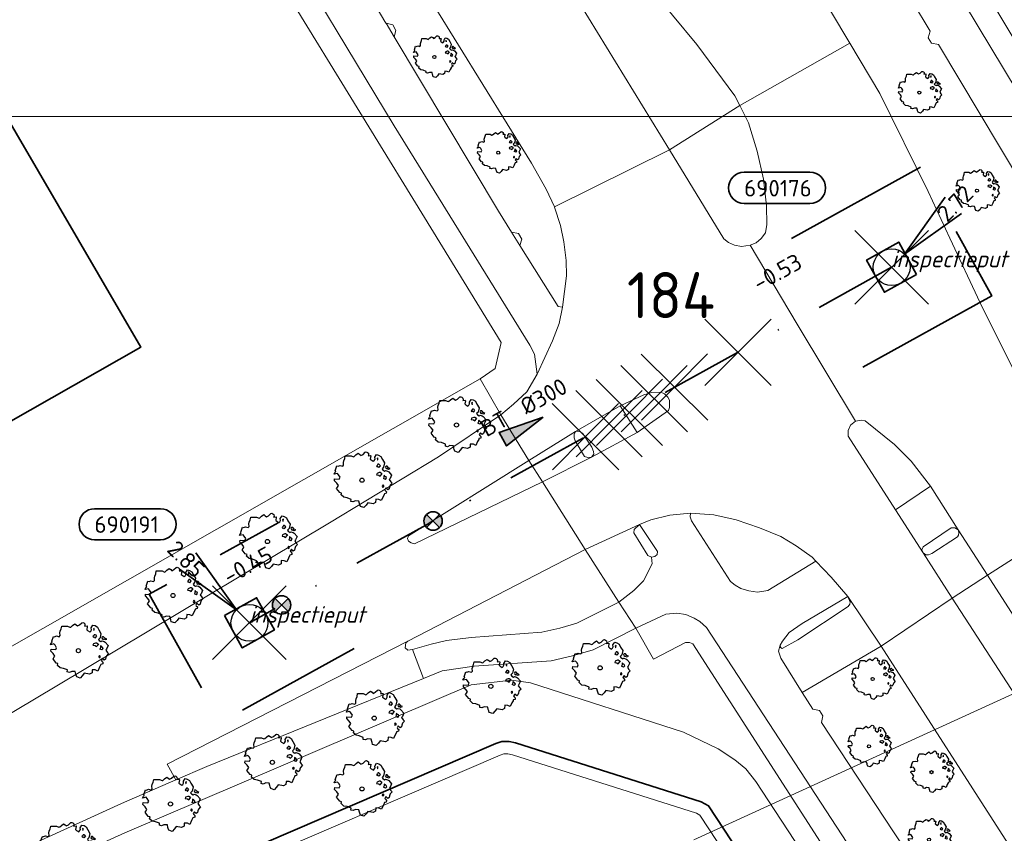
# Model space of a CAD drawing. Header units: metres. Extents: x 152391 to 157968, y 462336 to 467280.
# Tile 718 of 736: x 156680 to 156760, y 465155 to 465222. Entities that reach past the tile are written whole.
import ezdxf
from ezdxf.enums import TextEntityAlignment as Align

# ---------------------------------------------------------------- set-up
doc = ezdxf.new("R2010")
doc.units = ezdxf.units.M
doc.header["$LTSCALE"] = 0.75
doc.header["$PDMODE"] = 3
doc.header["$PDSIZE"] = 3
doc.linetypes.add('RI-VWA_BETON', pattern=[19, 9, -5, 0, -5])
doc.layers.get('0').update_dxf_attribs({"lineweight": 25})
doc.layers.get('defpoints').update_dxf_attribs({"lineweight": 25})
for name, color, linetype, lineweight in [('B-GV-GR-BOOM-S', 252, 'Continuous', 25), ('B-WE-GK-BESCHOEIING-G', 251, 'GK-BESCHOEIING', 35), ('B-WE-KW-KUNSTWERK_DUIKER-G', 5, 'Continuous', 18), ('B-WE-OG-BEBOUWING-GV', 6, 'Continuous', 35), ('B-WE-OG-TERREIN_CULTUURSCHEIDING-GV', 251, 'Continuous', 18), ('B-WE-OG-WATER-GV', 251, 'Continuous', 18), ('B-WE-OG-WATER_SLOOT-GV', 251, 'Continuous', 18), ('B-WE-VH-VERHARDING_ASFALT-GV', 251, 'Continuous', 18), ('B-WE-VH-VERHARDING_BETONSTRAATSTEEN-GV', 251, 'Continuous', 18), ('B-WE-VH-VERHARDING_TEGEL-GV', 251, 'Continuous', 18), ('N-OI-RI-T50', 130, 'Continuous', 50), ('N-OI-RI-VWA_PUTNUMMER-S @ 0.75', 36, 'Continuous', 35), ('N-OI-RI-VWA_RIOOLPUT_INSPECTIEPUT-S', 36, 'Continuous', 35), ('N-OI-RI-VWA_STROOMRICHTING-S @ 0.75', 36, 'Continuous', 35), ('N-OI-RI-VWA_TRANSPORTLEIDING_BETON_300-G', 36, 'RI-VWA_BETON', 35), ('N-RO-KG-GRENS_WERK-G', 7, 'XX-WERKGRENS', 35)]:
    doc.layers.add(name, color=color, linetype=linetype, lineweight=lineweight)
doc.layers.add('inspectieput', color=7, linetype='Continuous', plot=False)
for name, color, linetype, lineweight, plot in [('N-OI-RI-VRIJVERVAL_HULPSTUK-S', 210, 'Continuous', 35, False), ('N-OI-RI-VRIJVERVAL_HULPSTUK-S-GESLOTEN', 190, 'Continuous', 35, False), ('X-XX-AL-TEKENBLAD_HULPLIJN-G', 7, 'Continuous', 18, False)]:
    doc.layers.add(name, color=color, linetype=linetype, lineweight=lineweight, plot=plot)
doc.styles.add('NLCS-ISO', font='isocpeur.ttf')
doc.styles.add('NLCS-ISO-M750-T18_CURSIEF', font='NLCS-ISO.ttf', dxfattribs={"oblique": 15, "height": 1.35})
doc.styles.add('NLCS-ISO-M750-T50', font='NLCS-ISO.ttf', dxfattribs={"height": 3.75})
doc.linetypes.add('GK-BESCHOEIING', pattern='A,30,-5,[1,NLCS.SHX,S=1,R=0,X=0,Y=0],-5', length=40)
doc.linetypes.add('XX-WERKGRENS', pattern='A,0,[137,NLCS.SHX,S=0.1,R=0,X=-1.1,Y=-1.35],-6', length=6)

# ---------------------------------------------------------------- blocks, each defined once
blk = doc.blocks.new('*U87')
at = {"ltscale": 0.1}
blk.add_hatch(color=256, dxfattribs=at).paths.add_polyline_path([(2.5, 0), (-2.5, -0.83), (-2.5, 0.83)])
at = {"ltscale": 0.1, "flags": 128}
blk.add_lwpolyline([(2.5, 0), (-2.5, -0.83), (-2.5, 0.83)], close=True, dxfattribs=at)
at = {"ltscale": 0.1, "style": 'NLCS-ISO'}
for tag, p in [('BOBL', (-30.54, 0)), ('MAT', (-1, 0.5))]:
    blk.add_attdef(tag, text='', height=1.8, dxfattribs=at).set_placement(p, align=Align.BOTTOM_RIGHT)
for tag, p in [('DIA', (1, 0.5)), ('BOBR', (29.59, -0.01))]:
    blk.add_attdef(tag, text='', height=1.8, dxfattribs=at).set_placement(p, align=Align.BOTTOM_LEFT)
at = {"layer": 'defpoints', "ltscale": 0.1, "style": 'NLCS-ISO', "flags": 1}
blk.add_attdef('JVA', text='', height=1.8, dxfattribs=at).set_placement((0, -1), align=Align.TOP_CENTER)
blk = doc.blocks.new('B-SRI-PUT_VWA-SO')
at = {"flags": 128}
blk.add_lwpolyline([(-2, 2), (2, 2), (2, -2), (-2, -2)], close=True, dxfattribs=at)
at = {"lineweight": -3, "flags": 128}
blk.add_lwpolyline([(2, -2), (2, 2), (-2, 2), (-2, -2)], close=True, dxfattribs=at)
at = {"lineweight": -3}
blk.add_circle((0, 0), 2, dxfattribs=at)
blk = doc.blocks.new('*U189')
for q in [(-5.83, 7.6), (-7.6, 5.83)]:
    blk.add_line((-1.41, 1.41), q)
blk.add_lwpolyline([(-16.81, 12.39), (-9.65, 12.39, -1), (-9.65, 9.01), (-16.81, 9.01, -1)], format="xyb", close=True)
at = {"ltscale": 0.1, "style": 'NLCS-ISO'}
blk.add_attdef('PUTNR', text='', height=1.8, dxfattribs=at).set_placement((-13.33, 10.67), align=Align.MIDDLE_CENTER)
blk.add_attdef('PUTHGT', text='', height=1.8, rotation=315, dxfattribs=at).set_placement((-8.44, 8.48), align=Align.MIDDLE_LEFT)
blk = doc.blocks.new('*U303')
for q in [(5.83, 7.6), (7.6, 5.83)]:
    blk.add_line((1.41, 1.41), q)
blk.add_lwpolyline([(-8.87, 10.32), (-16.03, 10.32, 1), (-16.03, 6.93), (-8.87, 6.93, 1)], format="xyb", close=True)
at = {"ltscale": 0.1, "style": 'NLCS-ISO'}
blk.add_attdef('PUTHGT', text='', height=1.8, rotation=45, dxfattribs=at).set_placement((5.39, 5.43), align=Align.MIDDLE_LEFT)
blk.add_attdef('PUTNR', text='', height=1.8, dxfattribs=at).set_placement((-12.35, 8.59), align=Align.MIDDLE_CENTER)
blk = doc.blocks.new('SRI-HULP')
h = blk.add_hatch(color=256)
h.dxf.hatch_style = 1
h.paths.add_polyline_path([(-0.71, 0.71, 0.198912), (-1, 0, 0.198912), (-0.71, -0.71), (0, 0)])
h = blk.add_hatch(color=256)
h.dxf.hatch_style = 1
h.paths.add_polyline_path([(1, 0, 0.198912), (0.71, 0.71), (0, 0), (0.71, -0.71, 0.198912)])
for p, q in [((-0.71, 0.71), (0.71, -0.71)), ((-0.71, -0.71), (0.71, 0.71))]:
    blk.add_line(p, q)
blk.add_circle((0, 0), 1)
blk = doc.blocks.new('SRI-HULP-B')
blk.add_line((-5.43, 5.4), (5.4, -5.4))
at = {"flags": 128}
blk.add_lwpolyline([(5.38, 5.42), (0, 0), (-5.4, -5.4)], dxfattribs=at)
blk = doc.blocks.new('ACMAP_ANN_TEMPLATE_type knoop')
at = {"layer": 'defpoints', "style": 'NLCS-ISO-M750-T18_CURSIEF', "oblique": 15}
blk.add_attdef('type_knoop', (0, 0), '', height=1.35, dxfattribs=at)
blk = doc.blocks.new('SGR-BOOM_21_30')
at = {"linetype": 'Continuous'}
for p, q in [((-0.365, 1.548), (-0.226, 1.647)), ((-0.226, 1.647), (-0.133, 1.581)), ((0.065, 1.581), (0.205, 1.712)), ((0.205, 1.712), (0.263, 1.729)), ((0.263, 1.729), (0.333, 1.696)), ((0.333, 1.696), (0.391, 1.647)), ((0.391, 1.647), (0.402, 1.532)), ((-1.633, 0.579), (-1.528, 0.875)), ((-1.528, 0.875), (-1.458, 0.858)), ((-1.458, 0.858), (-1.342, 0.908)), ((-1.342, 0.908), (-1.179, 0.858)), ((-1.179, 0.858), (-1.121, 0.924)), ((-1.133, 1.088), (-1.109, 1.187)), ((-1.121, 0.924), (-1.133, 1.088)), ((-1.109, 1.187), (-1.051, 1.335)), ((-1.051, 1.335), (-1.016, 1.499)), ((-1.016, 1.499), (-0.668, 1.499)), ((-0.668, 1.499), (-0.516, 1.433)), ((-0.516, 1.433), (-0.47, 1.45)), ((-0.47, 1.45), (-0.365, 1.548)), ((-0.133, 1.581), (-0.063, 1.515)), ((-0.063, 1.515), (0.065, 1.581)), ((0.402, 1.532), (0.379, 1.499)), ((0.379, 1.499), (0.53, 1.515)), ((0.542, 1.483), (0.507, 1.285)), ((0.507, 1.285), (0.565, 1.236)), ((0.53, 1.515), (0.542, 1.483)), ((0.565, 1.236), (0.693, 1.154)), ((0.693, 1.154), (0.751, 1.203)), ((0.751, 1.203), (0.798, 1.285)), ((0.786, 1.4), (0.891, 1.565)), ((0.798, 1.285), (0.786, 1.4)), ((0.891, 1.565), (1.019, 1.532)), ((0.937, 0.908), (0.891, 0.875)), ((0.891, 0.875), (0.926, 0.825)), ((0.972, 1.368), (0.926, 1.335)), ((0.926, 1.335), (0.949, 1.253)), ((0.926, 0.825), (0.984, 0.842)), ((0.972, 0.973), (0.937, 0.908)), ((0.949, 1.253), (0.961, 1.236)), ((0.961, 1.269), (0.972, 1.368)), ((1.03, 0.973), (0.972, 0.973)), ((0.984, 0.842), (1.03, 0.776)), ((1.019, 1.532), (1.158, 1.45)), ((1.077, 0.94), (1.03, 0.973)), ((1.03, 0.776), (1.077, 0.842)), ((1.124, 0.875), (1.077, 0.94)), ((1.077, 0.842), (1.124, 0.875)), ((1.158, 1.45), (1.251, 1.269)), ((1.251, 1.269), (1.379, 1.055)), ((1.379, 1.055), (1.321, 0.793)), ((1.472, 0.858), (1.438, 0.809)), ((1.438, 0.809), (1.461, 0.743)), ((1.542, 0.858), (1.472, 0.858)), ((1.624, 0.76), (1.542, 0.858)), ((-1.703, 0.365), (-1.656, 0.48)), ((-1.493, 0.415), (-1.703, 0.365)), ((-1.679, -0.029), (-1.668, 0.086)), ((-1.668, 0.086), (-1.389, 0.07)), ((-1.656, 0.48), (-1.598, 0.53)), ((-1.598, 0.53), (-1.633, 0.579)), ((-1.423, 0.333), (-1.493, 0.415)), ((-1.33, 0.185), (-1.423, 0.333)), ((-1.389, 0.07), (-1.33, 0.185)), ((0.926, 0.415), (0.891, 0.333)), ((0.891, 0.333), (1.03, 0.316)), ((1.054, 0.464), (0.926, 0.415)), ((1.03, 0.316), (1.112, 0.251)), ((1.112, 0.464), (1.054, 0.464)), ((1.217, 0.398), (1.112, 0.464)), ((1.112, 0.251), (1.205, 0.365)), ((1.205, 0.365), (1.24, 0.415)), ((1.321, 0.793), (1.228, 0.694)), ((1.228, 0.694), (1.275, 0.628)), ((1.275, 0.628), (1.379, 0.563)), ((1.344, 0.185), (1.31, 0.103)), ((1.434, 0.049), (1.31, 0.103)), ((1.356, 0.3), (1.344, 0.234)), ((1.344, 0.234), (1.344, 0.185)), ((1.426, 0.234), (1.356, 0.3)), ((1.379, 0.563), (1.438, 0.595)), ((1.472, 0.201), (1.426, 0.234)), ((1.434, 0.049), (1.507, 0.136)), ((1.438, 0.595), (1.565, 0.563)), ((1.461, 0.743), (1.531, 0.694)), ((1.507, 0.136), (1.472, 0.201)), ((1.531, 0.727), (1.635, 0.678)), ((1.531, 0.694), (1.542, 0.727)), ((1.565, 0.563), (1.635, 0.513)), ((1.728, 0.71), (1.624, 0.76)), ((1.635, 0.678), (1.728, 0.71)), ((1.635, 0.513), (1.81, 0.316)), ((1.717, 0.103), (1.67, 0.037)), ((1.67, 0.037), (1.763, -0.094)), ((1.81, 0.316), (1.717, 0.103)), ((-1.54, -0.177), (-1.679, -0.029)), ((-1.551, -0.505), (-1.493, -0.423)), ((-1.354, -0.752), (-1.551, -0.505)), ((-1.435, -0.324), (-1.54, -0.177)), ((-1.493, -0.423), (-1.435, -0.324)), ((-1.249, -0.784), (-1.354, -0.752)), ((-1.272, -0.899), (-1.249, -0.784)), ((1.286, -0.292), (1.24, -0.357)), ((1.24, -0.357), (1.251, -0.423)), ((1.263, -0.423), (1.333, -0.407)), ((1.333, -0.341), (1.286, -0.292)), ((1.333, -0.407), (1.333, -0.341)), ((1.484, -0.801), (1.368, -0.834)), ((1.461, -0.472), (1.391, -0.587)), ((1.391, -0.587), (1.426, -0.637)), ((1.426, -0.637), (1.496, -0.702)), ((1.577, -0.587), (1.461, -0.472)), ((1.496, -0.702), (1.484, -0.801)), ((1.658, -0.522), (1.577, -0.587)), ((1.682, -0.423), (1.658, -0.522)), ((1.717, -0.308), (1.682, -0.423)), ((1.845, -0.177), (1.717, -0.308)), ((1.763, -0.094), (1.845, -0.177)), ((-1.109, -1.047), (-1.272, -0.899)), ((-0.912, -1.08), (-1.109, -1.047)), ((-0.668, -1.179), (-0.912, -1.08)), ((-0.679, -1.294), (-0.668, -1.179)), ((-0.551, -1.326), (-0.679, -1.294)), ((-0.4, -1.261), (-0.551, -1.326)), ((-0.191, -1.277), (-0.4, -1.261)), ((-0.156, -1.425), (-0.191, -1.277)), ((-0.133, -1.491), (-0.156, -1.425)), ((-0.098, -1.606), (-0.133, -1.491)), ((0.251, -1.524), (0.112, -1.671)), ((0.356, -1.376), (0.251, -1.524)), ((0.682, -1.441), (0.356, -1.376)), ((0.833, -1.359), (0.682, -1.441)), ((0.844, -1.162), (0.833, -1.359)), ((1.03, -1.179), (0.844, -1.162)), ((1.182, -1.244), (1.03, -1.179)), ((1.286, -1.014), (1.182, -1.244)), ((1.356, -0.883), (1.286, -1.014)), ((1.368, -0.834), (1.356, -0.883)), ((0.112, -1.671), (-0.098, -1.606))]:
    blk.add_line(p, q, dxfattribs=at)
blk.add_circle((0, 0), 0.126, dxfattribs=at)
blk = doc.blocks.new('SGR-BOOM_31_50')
at = {"linetype": 'Continuous'}
for p, q in [((-1.479, 1.582), (-1.402, 1.78)), ((-1.402, 1.78), (-1.355, 1.999)), ((-1.355, 1.999), (-0.89, 1.999)), ((-0.89, 1.999), (-0.688, 1.911)), ((-0.688, 1.911), (-0.626, 1.933)), ((-0.626, 1.933), (-0.487, 2.064)), ((-0.487, 2.064), (-0.301, 2.196)), ((-0.301, 2.196), (-0.177, 2.108)), ((-0.177, 2.108), (-0.084, 2.02)), ((-0.084, 2.02), (0.087, 2.108)), ((0.087, 2.108), (0.273, 2.283)), ((0.273, 2.283), (0.351, 2.305)), ((0.351, 2.305), (0.444, 2.261)), ((0.444, 2.261), (0.521, 2.196)), ((0.537, 2.042), (0.506, 1.999)), ((0.506, 1.999), (0.707, 2.02)), ((0.521, 2.196), (0.537, 2.042)), ((0.723, 1.977), (0.676, 1.714)), ((0.676, 1.714), (0.754, 1.648)), ((0.707, 2.02), (0.723, 1.977)), ((0.754, 1.648), (0.924, 1.539)), ((0.924, 1.539), (1.002, 1.604)), ((1.002, 1.604), (1.064, 1.714)), ((1.048, 1.867), (1.188, 2.086)), ((1.064, 1.714), (1.048, 1.867)), ((1.188, 2.086), (1.358, 2.042)), ((1.296, 1.823), (1.234, 1.78)), ((1.234, 1.78), (1.265, 1.67)), ((1.265, 1.67), (1.281, 1.648)), ((1.281, 1.692), (1.296, 1.823)), ((1.358, 2.042), (1.545, 1.933)), ((1.545, 1.933), (1.669, 1.692)), ((1.669, 1.692), (1.839, 1.407)), ((-2.177, 0.772), (-2.038, 1.166)), ((-2.038, 1.166), (-1.944, 1.144)), ((-1.944, 1.144), (-1.789, 1.21)), ((-1.789, 1.21), (-1.572, 1.144)), ((-1.572, 1.144), (-1.495, 1.232)), ((-1.51, 1.451), (-1.479, 1.582)), ((-1.495, 1.232), (-1.51, 1.451)), ((1.25, 1.21), (1.188, 1.166)), ((1.188, 1.166), (1.234, 1.101)), ((1.234, 1.101), (1.312, 1.122)), ((1.296, 1.298), (1.25, 1.21)), ((1.374, 1.298), (1.296, 1.298)), ((1.312, 1.122), (1.374, 1.035)), ((1.436, 1.254), (1.374, 1.298)), ((1.374, 1.035), (1.436, 1.122)), ((1.498, 1.166), (1.436, 1.254)), ((1.436, 1.122), (1.498, 1.166)), ((1.762, 1.057), (1.638, 0.925)), ((1.638, 0.925), (1.7, 0.838)), ((1.7, 0.838), (1.839, 0.75)), ((1.839, 1.407), (1.762, 1.057)), ((1.963, 1.144), (1.917, 1.079)), ((1.917, 1.079), (1.948, 0.991)), ((1.948, 0.991), (2.041, 0.925)), ((2.056, 1.144), (1.963, 1.144)), ((2.041, 0.969), (2.18, 0.903)), ((2.041, 0.925), (2.056, 0.969)), ((2.165, 1.013), (2.056, 1.144)), ((2.304, 0.947), (2.165, 1.013)), ((2.18, 0.903), (2.304, 0.947)), ((-2.27, 0.487), (-2.208, 0.641)), ((-1.991, 0.553), (-2.27, 0.487)), ((-2.239, -0.038), (-2.224, 0.115)), ((-2.224, 0.115), (-1.851, 0.093)), ((-2.208, 0.641), (-2.131, 0.706)), ((-2.131, 0.706), (-2.177, 0.772)), ((-1.898, 0.444), (-1.991, 0.553)), ((-1.774, 0.246), (-1.898, 0.444)), ((-1.851, 0.093), (-1.774, 0.246)), ((1.234, 0.553), (1.188, 0.444)), ((1.188, 0.444), (1.374, 0.422)), ((1.405, 0.619), (1.234, 0.553)), ((1.374, 0.422), (1.483, 0.334)), ((1.483, 0.619), (1.405, 0.619)), ((1.622, 0.531), (1.483, 0.619)), ((1.483, 0.334), (1.607, 0.487)), ((1.607, 0.487), (1.653, 0.553)), ((1.793, 0.246), (1.746, 0.137)), ((1.911, 0.065), (1.746, 0.137)), ((1.808, 0.4), (1.793, 0.312)), ((1.793, 0.312), (1.793, 0.246)), ((1.901, 0.312), (1.808, 0.4)), ((1.839, 0.75), (1.917, 0.794)), ((1.963, 0.268), (1.901, 0.312)), ((1.911, 0.065), (2.01, 0.181)), ((1.917, 0.794), (2.087, 0.75)), ((2.01, 0.181), (1.963, 0.268)), ((2.087, 0.75), (2.18, 0.684)), ((2.18, 0.684), (2.413, 0.422)), ((2.289, 0.137), (2.227, 0.049)), ((2.227, 0.049), (2.351, -0.126)), ((2.413, 0.422), (2.289, 0.137)), ((-2.053, -0.235), (-2.239, -0.038)), ((-2.069, -0.673), (-1.991, -0.564)), ((-1.805, -1.002), (-2.069, -0.673)), ((-1.913, -0.433), (-2.053, -0.235)), ((-1.991, -0.564), (-1.913, -0.433)), ((1.715, -0.389), (1.653, -0.476)), ((1.653, -0.476), (1.669, -0.564)), ((1.684, -0.564), (1.777, -0.542)), ((1.777, -0.454), (1.715, -0.389)), ((1.777, -0.542), (1.777, -0.454)), ((1.948, -0.63), (1.855, -0.783)), ((1.855, -0.783), (1.901, -0.849)), ((2.103, -0.783), (1.948, -0.63)), ((2.211, -0.695), (2.103, -0.783)), ((2.242, -0.564), (2.211, -0.695)), ((2.289, -0.411), (2.242, -0.564)), ((2.459, -0.235), (2.289, -0.411)), ((2.351, -0.126), (2.459, -0.235)), ((-1.665, -1.046), (-1.805, -1.002)), ((-1.696, -1.199), (-1.665, -1.046)), ((-1.479, -1.396), (-1.696, -1.199)), ((-1.216, -1.44), (-1.479, -1.396)), ((-0.89, -1.571), (-1.216, -1.44)), ((-0.906, -1.725), (-0.89, -1.571)), ((1.126, -1.55), (1.11, -1.812)), ((1.374, -1.571), (1.126, -1.55)), ((1.576, -1.659), (1.374, -1.571)), ((1.715, -1.352), (1.576, -1.659)), ((1.808, -1.177), (1.715, -1.352)), ((1.824, -1.112), (1.808, -1.177)), ((1.979, -1.068), (1.824, -1.112)), ((1.901, -0.849), (1.994, -0.936)), ((1.994, -0.936), (1.979, -1.068)), ((-0.735, -1.769), (-0.906, -1.725)), ((-0.533, -1.681), (-0.735, -1.769)), ((-0.254, -1.703), (-0.533, -1.681)), ((-0.208, -1.9), (-0.254, -1.703)), ((-0.177, -1.988), (-0.208, -1.9)), ((-0.13, -2.141), (-0.177, -1.988)), ((0.149, -2.229), (-0.13, -2.141)), ((0.335, -2.031), (0.149, -2.229)), ((0.475, -1.834), (0.335, -2.031)), ((0.909, -1.922), (0.475, -1.834)), ((1.11, -1.812), (0.909, -1.922))]:
    blk.add_line(p, q, dxfattribs=at)
blk.add_circle((0, 0), 0.169, dxfattribs=at)

msp = doc.modelspace()

# ---------------------------------------------------------------- linework, layer by layer
at = {"layer": 'B-WE-GK-BESCHOEIING-G'}
msp.add_lwpolyline([(156785.997, 465083.867), (156759.394, 465122.099), (156736.024, 465157.655), (156735.437, 465157.972), (156720.315, 465162.786), (156719.784, 465162.903), (156719.196, 465162.896), (156718.694, 465162.729), (156695.168, 465152.602)], dxfattribs=at)
at = {"layer": 'B-WE-KW-KUNSTWERK_DUIKER-G'}
msp.add_lwpolyline([(156805.754, 465187.335), (156734.84, 465154.878)], dxfattribs=at)
at = {"layer": 'B-WE-OG-BEBOUWING-GV'}
msp.add_lwpolyline([(156673.502, 465185.791), (156689.778, 465195.033), (156677.979, 465215.278)], dxfattribs=at)
at = {"layer": 'B-WE-OG-TERREIN_CULTUURSCHEIDING-GV'}
for points in [[(156732.849, 465211.138), (156738.573, 465214.739), (156738.169, 465215.541), (156735.09, 465219.727), (156729.146, 465226.915), (156725.16, 465231.886), (156722.243, 465236.308), (156714.265, 465250), (156703.563, 465268.756), (156699.702, 465266.857), (156709.526, 465250), (156714.673, 465241.182), (156724.049, 465225.507)], [(156725.995, 465178.552), (156711.529, 465171.076), (156711.376, 465170.929), (156711.31, 465170.54), (156711.533, 465170.357), (156711.904, 465170.397), (156713.433, 465170.845), (156714.684, 465171.133), (156716.688, 465171.384), (156722.44, 465171.806), (156723.911, 465172.126), (156725.293, 465172.535), (156728.73, 465174.248)]]:
    msp.add_lwpolyline(points, close=True, dxfattribs=at)
for points in [[(156764.882, 465202.82), (156754.756, 465219.706), (156754.202, 465219.816), (156753.917, 465220.248), (156754.091, 465220.803), (156744.018, 465237.58)], [(156700.271, 465237.482), (156709.757, 465221.458), (156709.765, 465221.456), (156709.773, 465221.454), (156710.308, 465221.327), (156710.561, 465220.869), (156710.43, 465220.352), (156710.428, 465220.344), (156710.426, 465220.336), (156718.92, 465206.119), (156719.986, 465204.413), (156720.543, 465204.313), (156720.82, 465203.853), (156720.669, 465203.329), (156720.666, 465203.32), (156723.777, 465198.371), (156724.137, 465198.316), (156724.451, 465200.853), (156724.441, 465202.11), (156724.235, 465203.636), (156723.961, 465204.971), (156723.488, 465206.462), (156723.476, 465206.489), (156722.814, 465207.919), (156721.614, 465210.056), (156713.684, 465222.873)], [(156738.265, 465235.385), (156747.542, 465219.825), (156749.986, 465215.726), (156753.917, 465207.748), (156755.694, 465203.936), (156758.151, 465198.666), (156762.905, 465189.11)], [(156719.103, 465189.539), (156717.434, 465192.467), (156667.421, 465163.899), (156667.492, 465163.776)], [(156672.939, 465161.481), (156682.948, 465167.434), (156705.159, 465180.736), (156714.03, 465186.112), (156719.103, 465189.539)], [(156754.275, 465140.51), (156734.745, 465170.869), (156734.47, 465170.958), (156734.151, 465170.96), (156731.556, 465169.623), (156730.106, 465172.136), (156726.624, 465170.384), (156724.944, 465169.87), (156723.209, 465169.467), (156716.952, 465169.05), (156714.347, 465168.647), (156712.814, 465168.043), (156695.17, 465160.856), (156692.642, 465159.764), (156688.2, 465157.845), (156664.992, 465147.236)], [(156761.165, 465153.42), (156750.096, 465170.676), (156743.658, 465166.894), (156744.523, 465165.544), (156745.061, 465165.435), (156745.336, 465164.998), (156745.247, 465164.452), (156751.103, 465155.527), (156755.519, 465148.898)], [(156656.87, 465141.159), (156688.483, 465155.446), (156716.687, 465167.519), (156719.987, 465167.889), (156721.521, 465167.683), (156733.998, 465163.668), (156736.827, 465162.301), (156738.188, 465161.41), (156739.061, 465160.658), (156739.879, 465159.63), (156759.76, 465129.296)]]:
    msp.add_lwpolyline(points, dxfattribs=at)
at = {"layer": 'B-WE-OG-WATER-GV'}
for points in [[(156759.394, 465122.099), (156736.024, 465157.655), (156735.437, 465157.972), (156720.315, 465162.786), (156719.784, 465162.903), (156719.196, 465162.896), (156718.694, 465162.729), (156695.168, 465152.602)], [(156695.563, 465151.683), (156719.051, 465161.794), (156719.365, 465161.898), (156719.68, 465161.902), (156720.059, 465161.818), (156735.044, 465157.048), (156735.327, 465156.895), (156758.563, 465121.542)], [(156758.563, 465121.542), (156735.327, 465156.895), (156735.044, 465157.048), (156720.059, 465161.818), (156719.68, 465161.902), (156719.365, 465161.898), (156719.051, 465161.794), (156695.563, 465151.683)]]:
    msp.add_lwpolyline(points, dxfattribs=at)
at = {"layer": 'B-WE-OG-WATER_SLOOT-GV'}
for points in [[(156759.76, 465129.296), (156739.879, 465159.63), (156739.061, 465160.658), (156738.188, 465161.41), (156736.827, 465162.301), (156733.998, 465163.668), (156721.521, 465167.683), (156719.987, 465167.889), (156716.687, 465167.519), (156688.483, 465155.446), (156656.87, 465141.159)], [(156695.168, 465152.602), (156718.694, 465162.729), (156719.196, 465162.896), (156719.784, 465162.903), (156720.315, 465162.786), (156735.437, 465157.972), (156736.024, 465157.655), (156759.394, 465122.099)]]:
    msp.add_lwpolyline(points, dxfattribs=at)
at = {"layer": 'B-WE-VH-VERHARDING_ASFALT-GV'}
for points in [[(156698.667, 465277.619), (156703.563, 465268.756), (156714.265, 465250), (156722.243, 465236.308), (156725.16, 465231.886), (156729.146, 465226.915), (156735.09, 465219.727), (156738.169, 465215.541), (156738.573, 465214.739), (156747.542, 465219.825), (156738.265, 465235.385), (156729.738, 465250), (156725.177, 465257.818), (156710.413, 465284.014)], [(156732.849, 465211.138), (156724.049, 465225.507), (156714.673, 465241.182), (156709.526, 465250), (156699.702, 465266.857), (156694.845, 465275.45), (156688.63, 465272.026), (156697.967, 465250), (156698.407, 465248.946), (156699.989, 465246.049), (156705.672, 465236.276), (156713.684, 465222.873), (156721.614, 465210.056), (156722.814, 465207.919), (156723.476, 465206.489)], [(156744.782, 465177.601), (156746.023, 465176.283), (156747.386, 465174.706), (156750.096, 465170.676), (156755.894, 465174.576), (156753.509, 465178.277), (156751.252, 465181.793), (156747.408, 465187.778), (156747.408, 465188.261), (156747.601, 465188.695), (156748.001, 465189.002), (156743.263, 465196.917), (156739.414, 465203.35), (156738.721, 465203.259), (156738.161, 465203.355), (156737.648, 465203.567), (156737.268, 465203.867), (156732.849, 465211.138), (156723.476, 465206.489), (156723.488, 465206.462), (156723.961, 465204.971), (156724.235, 465203.636), (156724.441, 465202.11), (156724.451, 465200.853), (156724.137, 465198.316), (156723.876, 465196.986), (156723.324, 465195.573), (156722.072, 465192.832), (156721.227, 465191.406), (156720.148, 465190.392), (156719.103, 465189.539), (156721.403, 465185.805), (156725.19, 465188.177), (156728.835, 465190.265), (156730.765, 465191.16), (156731.381, 465191.35), (156732.159, 465191.37), (156732.457, 465191.23), (156732.71, 465190.976), (156732.842, 465190.724), (156732.858, 465190.132), (156732.783, 465189.873), (156730.227, 465188.077), (156726.492, 465186.079), (156722.505, 465184.067), (156725.995, 465178.552), (156730.421, 465180.58), (156731.338, 465180.977), (156732.88, 465181.353), (156734.555, 465181.523), (156736.475, 465181.369), (156738.287, 465180.97), (156740.186, 465180.326), (156741.936, 465179.62), (156743.178, 465178.861), (156744.464, 465177.924)], [(156758.759, 465176.456), (156764.216, 465167.956), (156766.958, 465163.684), (156780.369, 465143.164), (156783.944, 465138.184), (156788.755, 465132.35), (156794.413, 465125.614), (156797.04, 465122.417), (156800.46, 465118.368), (156802.389, 465115.792), (156808.225, 465120.118), (156807.259, 465121.507), (156794.265, 465140.602), (156789.116, 465148.281), (156781.756, 465159.501), (156770.181, 465177.501), (156769.922, 465177.911), (156767.357, 465181.976)], [(156692.642, 465159.764), (156695.17, 465160.856), (156712.814, 465168.043), (156711.904, 465170.397), (156711.533, 465170.357), (156711.31, 465170.54), (156711.376, 465170.929), (156711.529, 465171.076), (156691.934, 465161.054)]]:
    msp.add_lwpolyline(points, close=True, dxfattribs=at)
for points in [[(156762.905, 465189.11), (156758.151, 465198.666), (156755.694, 465203.936), (156753.917, 465207.748), (156749.986, 465215.726), (156747.542, 465219.825), (156738.573, 465214.739), (156739.28, 465213.334), (156740.007, 465211.024), (156740.511, 465208.729), (156740.753, 465206.574), (156740.788, 465205.056), (156740.662, 465204.378), (156740.329, 465203.893), (156739.912, 465203.561), (156739.414, 465203.35), (156743.263, 465196.917), (156748.001, 465189.002), (156748.485, 465189.098), (156748.805, 465189.027), (156751.182, 465187.11), (156752.542, 465185.762), (156754.108, 465183.727), (156756.381, 465180.161), (156758.759, 465176.456), (156767.357, 465181.976)], [(156664.992, 465147.236), (156688.2, 465157.845), (156692.642, 465159.764), (156691.934, 465161.054), (156711.529, 465171.076), (156725.995, 465178.552), (156722.505, 465184.067), (156712.074, 465179.019), (156711.818, 465179.086), (156711.603, 465179.221), (156711.518, 465179.458), (156711.598, 465179.665), (156721.403, 465185.805), (156719.103, 465189.539), (156714.03, 465186.112), (156705.159, 465180.736), (156682.948, 465167.434), (156672.939, 465161.481)], [(156777.799, 465141.155), (156763.249, 465163.193), (156761.355, 465166.124), (156755.894, 465174.576), (156750.096, 465170.676), (156761.165, 465153.42)]]:
    msp.add_lwpolyline(points, dxfattribs=at)
at = {"layer": 'B-WE-VH-VERHARDING_BETONSTRAATSTEEN-GV'}
for points in [[(156709.773, 465221.454), (156710.43, 465220.352), (156710.561, 465220.869), (156710.308, 465221.327)], [(156738.573, 465214.739), (156732.849, 465211.138), (156737.268, 465203.867), (156737.648, 465203.567), (156738.161, 465203.355), (156738.721, 465203.259), (156739.414, 465203.35), (156739.912, 465203.561), (156740.329, 465203.893), (156740.662, 465204.378), (156740.788, 465205.056), (156740.753, 465206.574), (156740.511, 465208.729), (156740.007, 465211.024), (156739.28, 465213.334)], [(156719.986, 465204.413), (156720.669, 465203.329), (156720.82, 465203.853), (156720.543, 465204.313)], [(156730.227, 465188.077), (156732.783, 465189.873), (156732.858, 465190.132), (156732.842, 465190.724), (156732.71, 465190.976), (156732.457, 465191.23), (156732.159, 465191.37), (156731.381, 465191.35), (156730.765, 465191.16), (156728.835, 465190.265)], [(156754.108, 465183.727), (156752.542, 465185.762), (156751.182, 465187.11), (156748.805, 465189.027), (156748.485, 465189.098), (156748.001, 465189.002), (156747.601, 465188.695), (156747.408, 465188.261), (156747.408, 465187.778), (156751.252, 465181.793)], [(156725.19, 465188.177), (156725.092, 465187.922), (156725.082, 465187.66), (156725.166, 465187.407), (156725.929, 465186.134), (156726.201, 465186.038), (156726.492, 465186.079), (156726.685, 465186.332), (156726.673, 465186.544), (156726.524, 465186.88), (156725.768, 465188.039), (156725.465, 465188.195)], [(156721.403, 465185.805), (156711.598, 465179.665), (156711.518, 465179.458), (156711.603, 465179.221), (156711.818, 465179.086), (156712.074, 465179.019), (156722.505, 465184.067)], [(156744.782, 465177.601), (156744.464, 465177.924), (156743.178, 465178.861), (156741.936, 465179.62), (156740.186, 465180.326), (156738.287, 465180.97), (156736.475, 465181.369), (156734.555, 465181.523), (156734.545, 465181.222), (156734.657, 465180.891), (156737.831, 465175.937), (156738.202, 465175.63), (156738.678, 465175.36), (156739.323, 465175.178), (156740.009, 465175.072), (156740.864, 465175.207)], [(156731.397, 465177.931), (156731.654, 465177.971), (156731.844, 465178.13), (156731.888, 465178.401), (156730.421, 465180.58), (156729.963, 465180.18), (156729.937, 465179.921), (156731.098, 465178.053)], [(156753.509, 465178.277), (156753.724, 465178.126), (156753.944, 465178.115), (156754.212, 465178.23), (156756.32, 465179.57), (156756.407, 465179.731), (156756.426, 465179.94), (156756.381, 465180.161), (156756.111, 465180.328), (156755.8, 465180.318), (156753.508, 465178.781), (156753.423, 465178.529)], [(156758.759, 465176.456), (156755.894, 465174.576), (156761.355, 465166.124), (156764.216, 465167.956)], [(156747.386, 465174.706), (156743.663, 465172.53), (156742.614, 465171.787), (156742.051, 465171.083), (156741.865, 465170.741), (156741.884, 465170.567), (156742.022, 465170.486), (156743.314, 465171.2), (156747.408, 465173.915), (156747.545, 465174.093), (156747.561, 465174.249)]]:
    msp.add_lwpolyline(points, close=True, dxfattribs=at)
at = {"layer": 'B-WE-VH-VERHARDING_TEGEL-GV'}
for points in [[(156717.969, 465294.117), (156716.926, 465296.297), (156716.656, 465295.734), (156716.428, 465295.008), (156716.283, 465294.288), (156716.32, 465293.335), (156716.557, 465292.588), (156716.56, 465292.578), (156726.345, 465275.128), (156733.845, 465262.014), (156740.835, 465250), (156749.34, 465235.586), (156768.737, 465203.399), (156770.361, 465200.72)], [(156774.046, 465198.528), (156773.549, 465199.555), (156773.302, 465199.555), (156770.965, 465203.531), (156769.818, 465205.42), (156765.881, 465211.899), (156750.383, 465237.746), (156743.177, 465250), (156737.721, 465259.277), (156737.409, 465259.807), (156734.818, 465264.213), (156724.174, 465282.935), (156718.152, 465293.529), (156717.969, 465294.117)], [(156744.018, 465237.58), (156754.091, 465220.803), (156753.917, 465220.248), (156754.202, 465219.816), (156754.756, 465219.706), (156764.882, 465202.82)], [(156700.359, 465229.796), (156710.41, 465213.076), (156721.48, 465195.209), (156721.854, 465194.487), (156722.072, 465192.832), (156723.324, 465195.573), (156723.876, 465196.986), (156724.137, 465198.316), (156723.777, 465198.371), (156720.666, 465203.32), (156720.669, 465203.329), (156719.986, 465204.413), (156718.92, 465206.119), (156710.426, 465220.336), (156710.428, 465220.344), (156710.43, 465220.352), (156709.773, 465221.454), (156709.765, 465221.456), (156709.757, 465221.458), (156700.271, 465237.482)], [(156768.737, 465203.399), (156749.34, 465235.586)], [(156755.519, 465148.898), (156751.103, 465155.527), (156745.247, 465164.452), (156745.336, 465164.998), (156745.061, 465165.435), (156744.523, 465165.544), (156743.658, 465166.894), (156741.924, 465169.695), (156741.726, 465170.271), (156741.865, 465170.741), (156742.051, 465171.083), (156742.614, 465171.787), (156743.663, 465172.53), (156747.386, 465174.706), (156746.023, 465176.283), (156744.782, 465177.601), (156740.864, 465175.207), (156740.009, 465175.072), (156739.323, 465175.178), (156738.678, 465175.36), (156738.202, 465175.63), (156737.831, 465175.937), (156734.657, 465180.891), (156734.545, 465181.222), (156734.555, 465181.523), (156732.88, 465181.353), (156731.338, 465180.977), (156730.421, 465180.58), (156731.888, 465178.401), (156731.844, 465178.13), (156731.654, 465177.971), (156731.397, 465177.931), (156731.432, 465177.39), (156730.736, 465175.998), (156729.953, 465175.206), (156728.73, 465174.248), (156730.106, 465172.136), (156732.542, 465173.287), (156733.46, 465173.37), (156734.176, 465173.26), (156734.857, 465172.957), (156735.33, 465172.669), (156735.879, 465172.195), (156757.055, 465139.727)], [(156757.055, 465139.727), (156735.879, 465172.195), (156735.33, 465172.669), (156734.857, 465172.957), (156734.176, 465173.26), (156733.46, 465173.37), (156732.542, 465173.287), (156730.106, 465172.136), (156731.556, 465169.623), (156734.151, 465170.96), (156734.47, 465170.958), (156734.745, 465170.869), (156754.275, 465140.51)]]:
    msp.add_lwpolyline(points, dxfattribs=at)
for points in [[(156717.434, 465192.467), (156719.103, 465189.539), (156720.148, 465190.392), (156721.227, 465191.406), (156722.072, 465192.832), (156721.854, 465194.487), (156721.48, 465195.209), (156710.41, 465213.076), (156700.359, 465229.796), (156688.568, 465250), (156676.595, 465270.717), (156672.978, 465271.631), (156671.061, 465270.614), (156672.564, 465268.002), (156673.423, 465266.489), (156675.864, 465267.879), (156676.082, 465267.834), (156686.401, 465250), (156701.637, 465224.024), (156713.624, 465204.415), (156719.127, 465195.414), (156718.648, 465193.305)], [(156726.492, 465186.079), (156730.227, 465188.077), (156728.835, 465190.265), (156725.19, 465188.177), (156725.465, 465188.195), (156725.768, 465188.039), (156726.524, 465186.88), (156726.673, 465186.544), (156726.685, 465186.332)], [(156726.492, 465186.079), (156726.201, 465186.038), (156725.929, 465186.134), (156725.166, 465187.407), (156725.082, 465187.66), (156725.092, 465187.922), (156725.19, 465188.177), (156721.403, 465185.805), (156722.505, 465184.067)], [(156754.108, 465183.727), (156751.252, 465181.793), (156753.509, 465178.277), (156753.423, 465178.529), (156753.508, 465178.781), (156755.8, 465180.318), (156756.111, 465180.328), (156756.381, 465180.161)], [(156730.421, 465180.58), (156725.995, 465178.552), (156728.73, 465174.248), (156729.953, 465175.206), (156730.736, 465175.998), (156731.432, 465177.39), (156731.397, 465177.931), (156731.098, 465178.053), (156729.937, 465179.921), (156729.963, 465180.18)], [(156756.381, 465180.161), (156756.426, 465179.94), (156756.407, 465179.731), (156756.32, 465179.57), (156754.212, 465178.23), (156753.944, 465178.115), (156753.724, 465178.126), (156753.509, 465178.277), (156755.894, 465174.576), (156758.759, 465176.456)], [(156711.904, 465170.397), (156712.814, 465168.043), (156714.347, 465168.647), (156716.952, 465169.05), (156723.209, 465169.467), (156724.944, 465169.87), (156726.624, 465170.384), (156730.106, 465172.136), (156728.73, 465174.248), (156725.293, 465172.535), (156723.911, 465172.126), (156722.44, 465171.806), (156716.688, 465171.384), (156714.684, 465171.133), (156713.433, 465170.845)], [(156747.386, 465174.706), (156747.561, 465174.249), (156747.545, 465174.093), (156747.408, 465173.915), (156743.314, 465171.2), (156742.022, 465170.486), (156741.884, 465170.567), (156741.865, 465170.741), (156741.726, 465170.271), (156741.924, 465169.695), (156743.658, 465166.894), (156750.096, 465170.676)]]:
    msp.add_lwpolyline(points, close=True, dxfattribs=at)
at = {"layer": 'inspectieput'}
for p in [(156750.95, 465201.56), (156698.63, 465172.58)]:
    msp.add_point(p, dxfattribs=at)
at = {"layer": 'N-OI-RI-VWA_TRANSPORTLEIDING_BETON_300-G'}
msp.add_line((156750.95, 465201.56), (156698.63, 465172.58), dxfattribs=at)
at = {"layer": 'N-RO-KG-GRENS_WERK-G', "ltscale": 0.5, "flags": 128}
for points in [[(156753.291, 465209.716), (156742.794, 465203.901)], [(156748.609, 465193.404), (156759.106, 465199.219), (156756.199, 465204.467)], [(156700.971, 465180.736), (156696.252, 465178.122)], [(156691.894, 465175.708), (156690.474, 465174.921), (156694.715, 465167.264)], [(156698.079, 465165.457), (156707.153, 465170.483)]]:
    msp.add_lwpolyline(points, dxfattribs=at)
at = {"layer": 'X-XX-AL-TEKENBLAD_HULPLIJN-G', "flags": 128}
msp.add_lwpolyline([(157094.967, 465213.858), (156664.467, 465213.858), (156664.467, 464610.608), (156944.967, 464610.608), (156944.967, 464698.559), (157094.967, 464698.559)], close=True, dxfattribs=at)

# ---------------------------------------------------------------- block references
at = {"layer": 'B-GV-GR-BOOM-S', "transparency": 33554559}
for name, p in [('SGR-BOOM_21_30', (156713.7, 465218.7)), ('SGR-BOOM_21_30', (156753.2, 465215.8)), ('SGR-BOOM_21_30', (156718.9, 465210.9)), ('SGR-BOOM_21_30', (156757.9, 465207.8)), ('SGR-BOOM_31_50', (156715.5, 465188.7)), ('SGR-BOOM_31_50', (156707.8, 465184.2)), ('SGR-BOOM_31_50', (156700.1, 465179.2)), ('SGR-BOOM_31_50', (156692.4, 465174.8)), ('SGR-BOOM_31_50', (156684.7, 465170.3)), ('SGR-BOOM_31_50', (156727.2, 465168.9)), ('SGR-BOOM_31_50', (156718.3, 465167.4)), ('SGR-BOOM_21_30', (156749.4, 465168)), ('SGR-BOOM_31_50', (156708.8, 465164.8)), ('SGR-BOOM_21_30', (156749.1, 465162.5)), ('SGR-BOOM_31_50', (156700.5, 465161.2)), ('SGR-BOOM_21_30', (156754.2, 465160.4)), ('SGR-BOOM_31_50', (156707.805, 465159.034)), ('SGR-BOOM_31_50', (156692.2, 465157.8)), ('SGR-BOOM_21_30', (156754, 465154.9)), ('SGR-BOOM_31_50', (156683.8, 465154))]:
    msp.add_blockref(name, p, dxfattribs=at)
at = {"layer": 'defpoints'}
for p in [(156750.95, 465201.56), (156698.63, 465172.58)]:
    msp.add_blockref('ACMAP_ANN_TEMPLATE_type knoop', p, dxfattribs=at).add_auto_attribs({'type_knoop': 'inspectieput'})
at = {"layer": 'N-OI-RI-VRIJVERVAL_HULPSTUK-S', "xscale": 0.75, "yscale": 0.75, "zscale": 0.75}
for p in [(156713.594, 465180.875), (156701.25, 465174.031)]:
    msp.add_blockref('SRI-HULP', p, dxfattribs=at)
at = {"layer": 'N-OI-RI-VRIJVERVAL_HULPSTUK-S-GESLOTEN', "xscale": 0.5, "yscale": 0.5, "zscale": 0.5}
for p in [(156738.438, 465194.625), (156733.266, 465191.781), (156731.609, 465190.844), (156729.594, 465189.719), (156727.938, 465188.812), (156726.016, 465187.75)]:
    msp.add_blockref('SRI-HULP-B', p, dxfattribs=at)
at = {"layer": 'N-OI-RI-VWA_PUTNUMMER-S @ 0.75', "xscale": 0.75, "yscale": 0.75, "zscale": 0.75}
for name, p, values in [('*U303', (156750.95, 465201.56), {'PUTNR': '690176', 'PUTHGT': '2.72'}), ('*U189', (156698.63, 465172.58), {'PUTNR': '690191', 'PUTHGT': '2.85'})]:
    msp.add_blockref(name, p, dxfattribs=at).add_auto_attribs(values)
at = {"layer": 'N-OI-RI-VWA_RIOOLPUT_INSPECTIEPUT-S', "xscale": 0.75, "yscale": 0.75, "zscale": 0.75}
for p, rotation in [((156750.95, 465201.56), 208.9820283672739), ((156698.63, 465172.58), 28.98202836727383)]:
    msp.add_blockref('B-SRI-PUT_VWA-SO', p, dxfattribs=dict(at, rotation=rotation))
at = {"layer": 'N-OI-RI-VWA_STROOMRICHTING-S @ 0.75', "xscale": 0.75, "yscale": 0.75, "zscale": 0.75, "rotation": 28.98202836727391}
msp.add_blockref('*U87', (156720.917, 465188.443), dxfattribs=at).add_auto_attribs({'MAT': 'BT', 'DIA': '%%c300', 'BOBL': '-0.45', 'BOBR': '-0.53'})

# ---------------------------------------------------------------- texts
at = {"layer": 'N-OI-RI-T50', "style": 'NLCS-ISO-M750-T50'}
msp.add_text('184', height=3.75, dxfattribs=at).set_placement((156729.38, 465197.411))

doc.saveas('drawing.dxf')
